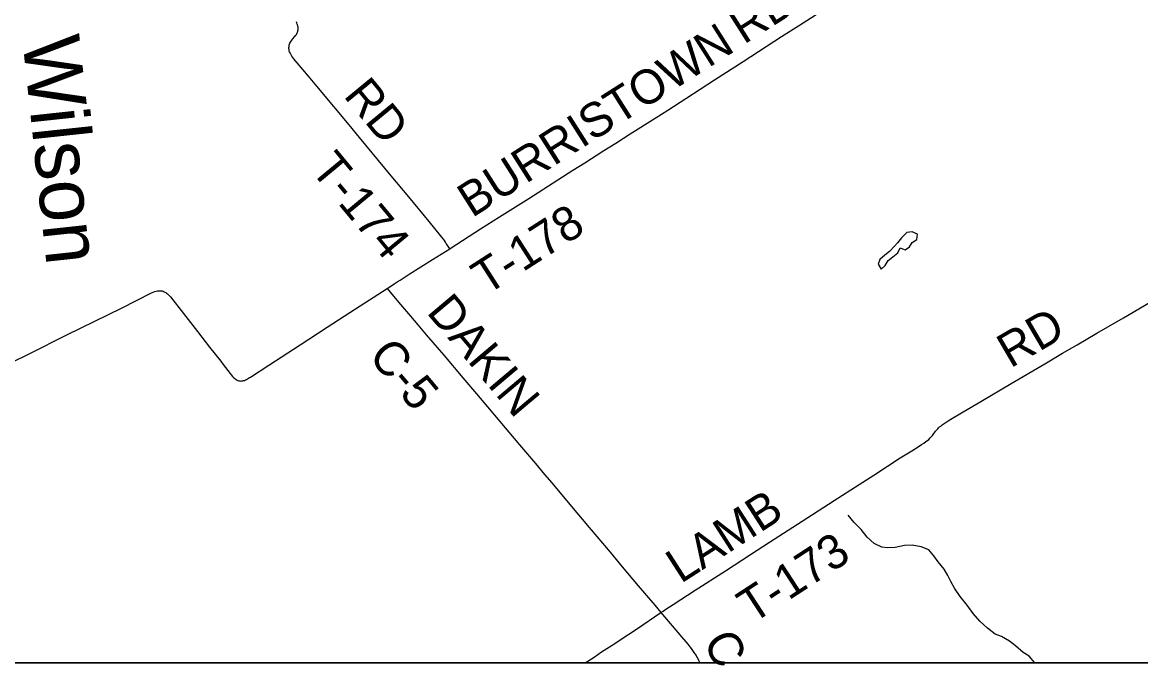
# Model space of a CAD drawing. Extents: x -49 to -8.2, y 9.4 to 23.5.
# Drawn here: x -42.757 to -41.83, y 14.202 to 14.735 of the extents above; entities that cross this region are included whole.
import ezdxf

# ---------------------------------------------------------------- set-up
doc = ezdxf.new("R2010")
doc.units = 0
for name, color, linetype in [('GM_X_Adjacent_County', 7, 'Continuous'), ('GM_X_County_Road', 7, 'Continuous'), ('GM_X_County_Road_Text', 7, 'Continuous'), ('GM_X_Minor_Lake', 7, 'Continuous'), ('GM_X_Minor_River', 7, 'Continuous'), ('GM_X_Minor_River_Text', 7, 'Continuous'), ('GM_X_Township', 7, 'Continuous'), ('GM_X_Township_Road', 7, 'Continuous'), ('GM_X_Township_Road_Text', 7, 'Continuous')]:
    doc.layers.add(name, color=color, linetype=linetype)

msp = doc.modelspace()

# ---------------------------------------------------------------- linework, layer by layer
at = {"layer": 'GM_X_Adjacent_County'}
msp.add_lwpolyline([(-39.48954, 17.08606), (-39.48954, 14.20392), (-46.28954, 14.20392), (-46.28954, 15.42735)], dxfattribs=at)
at = {"layer": 'GM_X_County_Road'}
for points in [[(-42.76648, 14.45307), (-42.7518, 14.4603), (-42.72008, 14.47626), (-42.67535, 14.49816), (-42.65032, 14.51077), (-42.64892, 14.51139), (-42.64773, 14.51184), (-42.64667, 14.51217), (-42.64547, 14.51242), (-42.64448, 14.51254), (-42.64346, 14.51258), (-42.6426, 14.5125), (-42.64165, 14.51234), (-42.64075, 14.51209), (-42.63988, 14.51176), (-42.63931, 14.51147), (-42.63865, 14.5111), (-42.63799, 14.51065), (-42.63721, 14.51003), (-42.63647, 14.50933), (-42.63577, 14.5086), (-42.6347, 14.5074), (-42.63278, 14.50507), (-42.62594, 14.49618), (-42.6124, 14.47877), (-42.60219, 14.46585), (-42.59305, 14.45405), (-42.59093, 14.45139), (-42.58525, 14.44402), (-42.58423, 14.44275), (-42.58325, 14.44156), (-42.58238, 14.44065), (-42.58172, 14.44004), (-42.58107, 14.43946), (-42.58024, 14.43889), (-42.5795, 14.43844), (-42.57872, 14.43811), (-42.57799, 14.4379), (-42.57729, 14.43778), (-42.57634, 14.43769), (-42.57556, 14.43774), (-42.57478, 14.43786), (-42.57412, 14.43798), (-42.57326, 14.43823), (-42.57239, 14.4386), (-42.57174, 14.43893), (-42.57087, 14.43942), (-42.56993, 14.44), (-42.56915, 14.44049), (-42.56837, 14.44098), (-42.55312, 14.45081), (-42.52702, 14.46774), (-42.50487, 14.48225), (-42.48132, 14.4975), (-42.455, 14.51434)], [(-42.455, 14.51434), (-42.44561, 14.50302), (-42.43576, 14.49142), (-42.42947, 14.48413), (-42.4226, 14.4761), (-42.40804, 14.45912), (-42.39223, 14.44035), (-42.38095, 14.42711), (-42.3717, 14.41621), (-42.36152, 14.40407), (-42.34523, 14.38491), (-42.33207, 14.36918), (-42.32447, 14.36015), (-42.31861, 14.35331), (-42.30358, 14.33531), (-42.28749, 14.31616), (-42.2702, 14.29579), (-42.26006, 14.28362), (-42.24678, 14.26782), (-42.23316, 14.25186), (-42.22805, 14.24569)], [(-42.22805, 14.24569), (-42.21086, 14.22555), (-42.20744, 14.22142), (-42.2058, 14.21944), (-42.20412, 14.2174), (-42.20292, 14.21583), (-42.20181, 14.21435), (-42.20066, 14.21275), (-42.19984, 14.21151), (-42.19894, 14.21011), (-42.19816, 14.2088), (-42.1975, 14.20761), (-42.1968, 14.20629), (-42.19627, 14.20518), (-42.19568, 14.20392)]]:
    msp.add_lwpolyline(points, dxfattribs=at)
at = {"layer": 'GM_X_Minor_Lake'}
for points in [[(-42.02642, 14.54685), (-42.02548, 14.5465), (-42.02203, 14.54893), (-42.0197, 14.55253), (-42.01587, 14.55496), (-42.01526, 14.55933), (-42.01962, 14.56127), (-42.024, 14.56074), (-42.02862, 14.55641), (-42.0319, 14.55226), (-42.03423, 14.5496)], [(-42.03423, 14.5496), (-42.03844, 14.5451), (-42.04247, 14.54209), (-42.04651, 14.53833), (-42.04788, 14.53454), (-42.04545, 14.53052), (-42.04199, 14.53353), (-42.03966, 14.5375), (-42.03582, 14.5407), (-42.0316, 14.54408), (-42.02965, 14.54806), (-42.02642, 14.54685)]]:
    msp.add_lwpolyline(points, dxfattribs=at)
at = {"layer": 'GM_X_Minor_River'}
msp.add_lwpolyline([(-41.91804, 14.20392), (-41.92265, 14.20956), (-41.92776, 14.21265), (-41.93399, 14.21803), (-41.9389, 14.22188), (-41.94572, 14.22575), (-41.95084, 14.22769), (-41.95726, 14.2327), (-41.96349, 14.23865), (-41.96914, 14.24498), (-41.97421, 14.25187), (-41.97985, 14.25915), (-41.98454, 14.26585), (-41.98772, 14.27139), (-41.99015, 14.27636), (-41.99314, 14.28171), (-41.99803, 14.28784), (-42.00178, 14.29282), (-42.00592, 14.2978), (-42.01237, 14.30014), (-42.01978, 14.30173), (-42.02607, 14.30141), (-42.03371, 14.29977), (-42.04018, 14.29946), (-42.04494, 14.29988), (-42.05119, 14.30298), (-42.05704, 14.30836), (-42.06193, 14.31449), (-42.06778, 14.32044), (-42.07285, 14.32657)], dxfattribs=at)
at = {"layer": 'GM_X_Township'}
msp.add_line((-44.82058, 14.20392), (-41.67592, 14.20392), dxfattribs=at)
at = {"layer": 'GM_X_Township_Road'}
for points in [[(-42.40314, 14.54735), (-42.40185, 14.54817), (-42.37756, 14.5638), (-42.36185, 14.57385), (-42.33765, 14.58906), (-42.31354, 14.60441), (-42.30096, 14.61243), (-42.29122, 14.61852), (-42.27527, 14.62877), (-42.26553, 14.63486), (-42.25347, 14.64253), (-42.23276, 14.65571), (-42.22224, 14.66232), (-42.20734, 14.67191), (-42.18361, 14.68728), (-42.15981, 14.70253), (-42.12802, 14.72317), (-42.11389, 14.73221), (-42.10319, 14.73913), (-42.08826, 14.74865), (-42.06425, 14.76416), (-42.06371, 14.76452)], [(-42.40314, 14.54735), (-42.4041, 14.54881), (-42.40521, 14.55058), (-42.40599, 14.55181), (-42.40663, 14.55288), (-42.40747, 14.55411), (-42.40823, 14.55521), (-42.40956, 14.55695), (-42.41071, 14.55842), (-42.42019, 14.56995), (-42.43708, 14.59025), (-42.45178, 14.60792), (-42.47792, 14.63952), (-42.48661, 14.65007), (-42.49935, 14.66534), (-42.51321, 14.68209), (-42.52023, 14.69041), (-42.52972, 14.70151), (-42.53118, 14.70327), (-42.53249, 14.70487), (-42.53332, 14.70594), (-42.53398, 14.70689), (-42.53444, 14.7076), (-42.535, 14.70853), (-42.53554, 14.70964), (-42.53589, 14.71054), (-42.53615, 14.71141), (-42.53637, 14.71258), (-42.53644, 14.71342), (-42.53648, 14.71424), (-42.5364, 14.71511), (-42.53624, 14.71601), (-42.53595, 14.71692), (-42.53562, 14.71774), (-42.53517, 14.71868), (-42.53467, 14.7195), (-42.53414, 14.72029), (-42.53319, 14.72144), (-42.53176, 14.72308), (-42.53065, 14.72445), (-42.53032, 14.72493), (-42.52991, 14.72563), (-42.52954, 14.72645), (-42.52932, 14.72702), (-42.52913, 14.72776), (-42.52896, 14.72838), (-42.52884, 14.72908), (-42.5288, 14.7299), (-42.52888, 14.73093), (-42.529, 14.73188), (-42.52925, 14.73286), (-42.52955, 14.73366), (-42.52991, 14.73459), (-42.53028, 14.73546)], [(-42.455, 14.51434), (-42.45109, 14.51697), (-42.44924, 14.5182), (-42.44682, 14.51981), (-42.44431, 14.52141), (-42.4418, 14.52302), (-42.43917, 14.52466), (-42.43681, 14.52614), (-42.41732, 14.53834), (-42.40314, 14.54735)], [(-42.22805, 14.24569), (-42.22616, 14.247), (-42.22402, 14.24848), (-42.22098, 14.2505), (-42.2179, 14.25251), (-42.19957, 14.26439), (-42.17443, 14.28044), (-42.15384, 14.29379), (-42.13787, 14.304), (-42.11079, 14.32163), (-42.08441, 14.33862), (-42.06374, 14.35185), (-42.05148, 14.35977), (-42.02954, 14.37392), (-42.02006, 14.37986), (-42.01465, 14.38322), (-42.01191, 14.38496), (-42.01005, 14.38621), (-42.00832, 14.38745), (-42.00713, 14.38835), (-42.00598, 14.38934), (-42.00483, 14.39045), (-42.00376, 14.39156), (-42.00298, 14.39246), (-42.00238, 14.39326), (-42.00162, 14.39427), (-42.00084, 14.39534), (-42.00031, 14.396), (-41.99961, 14.39682), (-41.99908, 14.39748), (-41.9985, 14.39809), (-41.9978, 14.39879), (-41.99698, 14.39957), (-41.99599, 14.40039), (-41.9948, 14.4013), (-41.99328, 14.40241), (-41.99147, 14.40364), (-41.98983, 14.40471), (-41.98757, 14.40611), (-41.98485, 14.40771), (-41.98157, 14.40964), (-41.97754, 14.41203), (-41.96277, 14.42071), (-41.93761, 14.43555), (-41.90976, 14.45193), (-41.89508, 14.46066), (-41.883, 14.46771), (-41.86665, 14.47729), (-41.84461, 14.49006), (-41.82236, 14.50309)], [(-42.29084, 14.20392), (-42.28335, 14.20886), (-42.27718, 14.21304), (-42.26834, 14.21883), (-42.25454, 14.22781), (-42.24836, 14.23197), (-42.22805, 14.24569)]]:
    msp.add_lwpolyline(points, dxfattribs=at)

# ---------------------------------------------------------------- texts
at = {"layer": 'GM_X_County_Road_Text'}
for s, height, rotation, p in [('DAKIN', 0.028409, 310.12585, (-42.42303, 14.49452)), ('C-5', 0.028409, 309.93359, (-42.47134, 14.45801)), ('C', 0.02841, 297.34701, (-42.19346, 14.22181))]:
    msp.add_text(s, height=height, rotation=rotation, dxfattribs=at).set_placement(p)
at = {"layer": 'GM_X_Minor_River_Text'}
msp.add_text('Wilson', height=0.047349, rotation=276.12534, dxfattribs=at).set_placement((-42.75756, 14.72139))
at = {"layer": 'GM_X_Township_Road_Text'}
for s, rotation, p in [('RD', 32.47033, (-42.15929, 14.71631)), ('BURRISTOWN', 32.40855, (-42.38466, 14.5726)), ('RD', 309.43059, (-42.49185, 14.67404)), ('T-174', 309.62576, (-42.51933, 14.61277)), ('T-178', 32.68407, (-42.3728, 14.50836)), ('RD', 30.28901, (-41.93827, 14.44793)), ('LAMB', 32.77674, (-42.21161, 14.26933)), ('T-173', 33.06985, (-42.15229, 14.23592))]:
    msp.add_text(s, height=0.028409, rotation=rotation, dxfattribs=at).set_placement(p)

doc.saveas('drawing.dxf')
